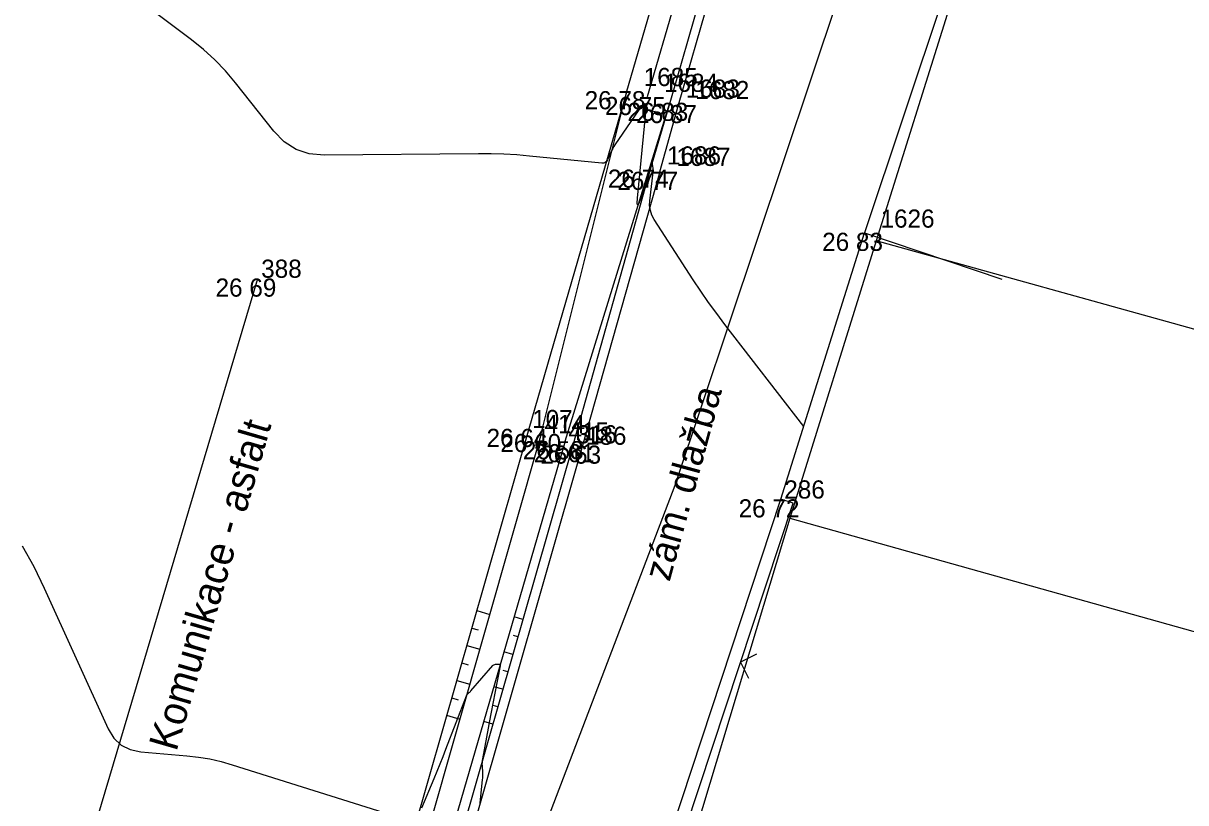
# Model space of a CAD drawing. Extents: x -702257 to -701487, y -1009871 to -1008841.
# Drawn here: x -701761.96 to -701745.96, y -1009369.35 to -1009358.61 of the extents above; entities that cross this region are included whole.
import ezdxf

# ---------------------------------------------------------------- set-up
doc = ezdxf.new("R2010")
doc.units = 0
for name, color, linetype in [('Ex_Minor Contours', 7, 'Continuous'), ('Z_body', 7, 'Continuous'), ('Z_body_cisla', 7, 'Continuous'), ('Z_body_vysky_redukovane', 7, 'Continuous'), ('Z_budova', 7, 'Continuous'), ('Z_katastr_hranice', 7, 'Continuous'), ('Z_katastr_vnitrni_kresba', 7, 'Continuous'), ('Z_komunikace', 7, 'Continuous'), ('Z_obruba', 7, 'Continuous'), ('Z_ploty', 7, 'Continuous'), ('Z_ploty_znacky', 7, 'Continuous'), ('Z_popisy', 7, 'Continuous'), ('Z_rozhranni', 7, 'Continuous'), ('Z_technicke_srafy', 7, 'Continuous'), ('Z_vdz12_plna', 7, 'Continuous'), ('Z_vstupy', 7, 'Continuous'), ('Z_zlabek', 7, 'Continuous')]:
    doc.layers.add(name, color=color, linetype=linetype)

# ---------------------------------------------------------------- blocks, each defined once
blk = doc.blocks.new('POINT_DISPLAY')
blk.add_line((0, 0), (0, 0))
blk = doc.blocks.new('Z212_1')
for p, q in [((-0.175, 0.175), (0, 0)), ((0, 0), (0.175, 0.175))]:
    blk.add_line(p, q)

msp = doc.modelspace()

# ---------------------------------------------------------------- linework, layer by layer
at = {"layer": 'Ex_Minor Contours'}
for points in [[(-701751.216, -1009364.169), (-701752.302, -1009362.762), (-701752.415, -1009362.612), (-701752.526, -1009362.46), (-701752.633, -1009362.305), (-701752.737, -1009362.148), (-701753.275, -1009361.317), (-701753.307, -1009361.256), (-701753.328, -1009361.193), (-701753.338, -1009361.127), (-701753.335, -1009361.059), (-701753.29, -1009360.668), (-701753.289, -1009360.654), (-701753.288, -1009360.64), (-701753.289, -1009360.626), (-701753.29, -1009360.612), (-701753.297, -1009360.556), (-701753.299, -1009360.545), (-701753.301, -1009360.542), (-701753.305, -1009360.545), (-701753.309, -1009360.555), (-701753.466, -1009361.033), (-701753.489, -1009361.095), (-701753.503, -1009361.115), (-701753.508, -1009361.091), (-701753.504, -1009361.025), (-701753.39, -1009359.842), (-701753.389, -1009359.76), (-701753.405, -1009359.727), (-701753.438, -1009359.743), (-701753.489, -1009359.807), (-701753.815, -1009360.289), (-701753.83, -1009360.313), (-701753.844, -1009360.338), (-701753.858, -1009360.363), (-701753.87, -1009360.389), (-701753.916, -1009360.494), (-701753.93, -1009360.517), (-701753.948, -1009360.532), (-701753.97, -1009360.54), (-701753.996, -1009360.541), (-701754.992, -1009360.444), (-701755.168, -1009360.429), (-701755.344, -1009360.419), (-701755.52, -1009360.414), (-701755.696, -1009360.413), (-701757.82, -1009360.433), (-701758.023, -1009360.414), (-701758.205, -1009360.353), (-701758.368, -1009360.249), (-701758.51, -1009360.103), (-701759.039, -1009359.434), (-701759.176, -1009359.272), (-701759.322, -1009359.119), (-701759.478, -1009358.977), (-701759.644, -1009358.844), (-701761.604, -1009357.368)], [(-701761.974, -1009365.812), (-701761.816, -1009366.098), (-701761.673, -1009366.392), (-701760.792, -1009368.33), (-701760.715, -1009368.459), (-701760.614, -1009368.555), (-701760.49, -1009368.618), (-701760.343, -1009368.648), (-701759.707, -1009368.702), (-701759.549, -1009368.72), (-701759.392, -1009368.746), (-701759.238, -1009368.781), (-701759.085, -1009368.825), (-701756.764, -1009369.557)], [(-701756.472, -1009369.421), (-701756.305, -1009369.017), (-701756.263, -1009368.916), (-701756.222, -1009368.815), (-701756.182, -1009368.713), (-701756.143, -1009368.612), (-701755.861, -1009367.877), (-701755.857, -1009367.87), (-701755.853, -1009367.864), (-701755.849, -1009367.858), (-701755.843, -1009367.853), (-701755.82, -1009367.832), (-701755.814, -1009367.827), (-701755.809, -1009367.822), (-701755.803, -1009367.816), (-701755.798, -1009367.81), (-701755.498, -1009367.461), (-701755.49, -1009367.454), (-701755.481, -1009367.448), (-701755.471, -1009367.445), (-701755.46, -1009367.443), (-701755.415, -1009367.442), (-701755.405, -1009367.443), (-701755.399, -1009367.447), (-701755.396, -1009367.453), (-701755.397, -1009367.463), (-701755.473, -1009367.865), (-701755.487, -1009367.936), (-701755.5, -1009368.006), (-701755.513, -1009368.077), (-701755.527, -1009368.148), (-701755.639, -1009368.745), (-701755.643, -1009368.769), (-701755.645, -1009368.793), (-701755.646, -1009368.816), (-701755.645, -1009368.84), (-701755.64, -1009368.936), (-701755.639, -1009368.96), (-701755.639, -1009368.984), (-701755.64, -1009369.008), (-701755.642, -1009369.032), (-701755.673, -1009369.304), (-701755.676, -1009369.356)]]:
    msp.add_lwpolyline(points, dxfattribs=at)
at = {"layer": 'Z_body'}
msp.add_line((-701753.2, -1009360.66), (-701754.26, -1009364.43), dxfattribs=at)
at = {"layer": 'Z_budova'}
for p, q in [((-701748.82, -1009356.82), (-701750.38, -1009361.5)), ((-701750.38, -1009361.5), (-701748.49, -1009362.14))]:
    msp.add_line(p, q, dxfattribs=at)
at = {"layer": 'Z_katastr_hranice'}
for p, q in [((-701748.84, -1009352.56), (-701752.99, -1009364.98)), ((-701748.7, -1009356.76), (-701750.22, -1009361.61)), ((-701750.22, -1009361.61), (-701751.41, -1009365.43)), ((-701752.99, -1009364.98), (-701769.49, -1009408.19)), ((-701751.41, -1009365.43), (-701755.31, -1009378.37)), ((-701751.41, -1009365.43), (-701740.33, -1009368.54))]:
    msp.add_line(p, q, dxfattribs=at)
at = {"layer": 'Z_katastr_vnitrni_kresba'}
msp.add_line((-701743.48, -1009363.49), (-701750.22, -1009361.61), dxfattribs=at)
at = {"layer": 'Z_komunikace'}
for p, q in [((-701750.49, -1009350.76), (-701753.06, -1009359.71)), ((-701753.06, -1009359.71), (-701753.33, -1009360.63)), ((-701753.33, -1009360.63), (-701754.39, -1009364.41)), ((-701755, -1009364.2), (-701757.89, -1009374.27))]:
    msp.add_line(p, q, dxfattribs=at)
at = {"layer": 'Z_obruba'}
for p, q in [((-701752.94, -1009359.74), (-701750.37, -1009350.79)), ((-701753.2, -1009360.66), (-701752.94, -1009359.74)), ((-701754.26, -1009364.43), (-701757.11, -1009374.39))]:
    msp.add_line(p, q, dxfattribs=at)
at = {"layer": 'Z_ploty'}
for p, q in [((-701753.43, -1009370.92), (-701751.53, -1009365.17)), ((-701753.43, -1009370.92), (-701751.53, -1009365.17)), ((-701751.364, -1009365.225), (-701751.53, -1009365.17)), ((-701753.264, -1009370.975), (-701751.364, -1009365.225))]:
    msp.add_line(p, q, dxfattribs=at)
at = {"layer": 'Z_rozhranni'}
msp.add_line((-701754.39, -1009364.41), (-701757.25, -1009374.37), dxfattribs=at)
msp.add_line((-701754.39, -1009364.41), (-701757.25, -1009374.37), dxfattribs=at)
at = {"layer": 'Z_technicke_srafy'}
for p, q in [((-701755.718, -1009366.703), (-701755.539, -1009366.755)), ((-701755.787, -1009366.944), (-701755.697, -1009366.97)), ((-701755.083, -1009366.825), (-701755.203, -1009366.791)), ((-701755.152, -1009367.065), (-701755.213, -1009367.048)), ((-701755.856, -1009367.184), (-701755.676, -1009367.236)), ((-701755.925, -1009367.424), (-701755.835, -1009367.45)), ((-701755.221, -1009367.306), (-701755.343, -1009367.271)), ((-701755.29, -1009367.546), (-701755.352, -1009367.528)), ((-701755.994, -1009367.665), (-701755.813, -1009367.717)), ((-701756.063, -1009367.905), (-701755.973, -1009367.931)), ((-701755.359, -1009367.786), (-701755.482, -1009367.751)), ((-701755.428, -1009368.026), (-701755.49, -1009368.009)), ((-701756.132, -1009368.145), (-701755.95, -1009368.197)), ((-701755.497, -1009368.267), (-701755.622, -1009368.231))]:
    msp.add_line(p, q, dxfattribs=at)
at = {"layer": 'Z_vdz12_plna'}
msp.add_line((-701761.27, -1009370.67), (-701758.73, -1009362.13), dxfattribs=at)
msp.add_line((-701761.27, -1009370.67), (-701758.73, -1009362.13), dxfattribs=at)
at = {"layer": 'Z_vstupy'}
msp.add_line((-701751.53, -1009365.17), (-701750.38, -1009361.5), dxfattribs=at)
at = {"layer": 'Z_zlabek'}
for p, q in [((-701753.65, -1009359.55), (-701751.05, -1009350.6)), ((-701750.78, -1009350.66), (-701753.37, -1009359.63)), ((-701753.65, -1009359.55), (-701755, -1009364.2)), ((-701754.83, -1009364.27), (-701753.65, -1009359.55)), ((-701754.5, -1009364.37), (-701753.06, -1009359.71)), ((-701754.83, -1009364.27), (-701757.7, -1009374.33)), ((-701754.83, -1009364.27), (-701757.7, -1009374.33)), ((-701754.5, -1009364.37), (-701757.4, -1009374.35)), ((-701754.5, -1009364.37), (-701757.4, -1009374.35))]:
    msp.add_line(p, q, dxfattribs=at)

# ---------------------------------------------------------------- block references
at = {"layer": 'Z_body'}
for p in [(-701753.65, -1009359.55), (-701753.37, -1009359.63), (-701753.06, -1009359.71), (-701752.94, -1009359.74), (-701753.33, -1009360.63), (-701753.2, -1009360.66), (-701750.38, -1009361.5), (-701758.73, -1009362.13), (-701755, -1009364.2), (-701754.83, -1009364.27), (-701754.5, -1009364.37), (-701754.39, -1009364.41), (-701754.26, -1009364.43), (-701751.53, -1009365.17)]:
    msp.add_blockref('POINT_DISPLAY', p, dxfattribs=at)
at = {"layer": 'Z_ploty_znacky', "rotation": -108.30000000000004}
msp.add_blockref('Z212_1', (-701752.087, -1009367.414), dxfattribs=at)

# ---------------------------------------------------------------- texts
at = {"layer": 'Z_body_cisla'}
for s, p in [('1685', (-701753.42, -1009359.48)), ('1684', (-701753.14, -1009359.56)), ('1683', (-701752.84, -1009359.64)), ('1682', (-701752.71, -1009359.66)), ('1686', (-701753.1, -1009360.56)), ('1687', (-701752.97, -1009360.58)), ('1626', (-701750.16, -1009361.43)), ('388', (-701758.685, -1009362.12)), ('107', (-701754.955, -1009364.19)), ('414', (-701754.785, -1009364.26)), ('415', (-701754.455, -1009364.36)), ('316', (-701754.345, -1009364.4)), ('186', (-701754.215, -1009364.42)), ('286', (-701751.485, -1009365.16))]:
    msp.add_text(s, height=0.25, dxfattribs=at).set_placement(p)
at = {"layer": 'Z_body_vysky_redukovane'}
for s, p in [('26 78', (-701754.233, -1009359.8)), ('26 75', (-701753.953, -1009359.88)), ('26 83', (-701753.643, -1009359.96)), ('26 87', (-701753.523, -1009359.99)), ('26 74', (-701753.913, -1009360.88)), ('26 77', (-701753.783, -1009360.91)), ('26 83', (-701750.963, -1009361.75)), ('26 69', (-701759.313, -1009362.38)), ('26 64', (-701755.583, -1009364.45)), ('26 60', (-701755.393, -1009364.52)), ('26 58', (-701755.083, -1009364.62)), ('26 61', (-701754.932, -1009364.66)), ('26 63', (-701754.843, -1009364.68)), ('26 72', (-701752.113, -1009365.42))]:
    msp.add_text(s, height=0.25, dxfattribs=at).set_placement(p)
at = {"layer": 'Z_popisy'}
for s, height, rotation, p in [('zám. dlažba', 0.38, 74.7, (-701753.064, -1009366.315)), ('Komunikace - asfalt', 0.4, 73.8, (-701759.853, -1009368.655))]:
    msp.add_text(s, height=height, rotation=rotation, dxfattribs=at).set_placement(p)

doc.saveas('drawing.dxf')
